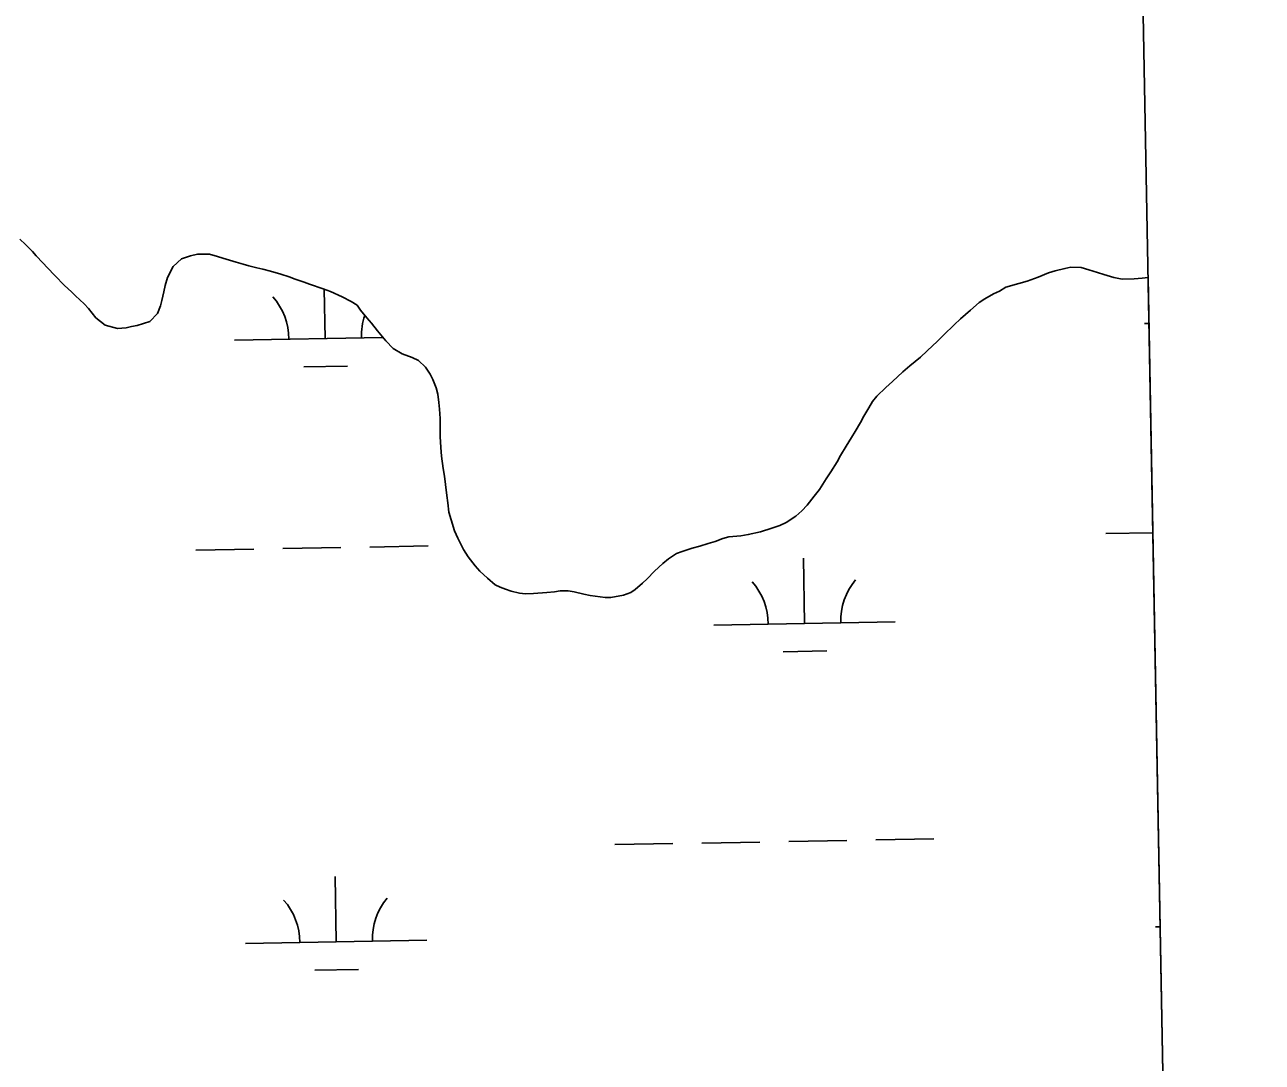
# Model space of a CAD drawing. Extents: x 3925854 to 3964121, y 224593 to 250589.
# Drawn here: x 3961360 to 3962042, y 233557 to 234129 of the extents above; entities that cross this region are included whole.
import ezdxf

# ---------------------------------------------------------------- set-up
doc = ezdxf.new("R2010")
doc.units = 0
for name, color, linetype in [('V-GRID-FRAM', 7, 'Continuous'), ('V-TOPO-SHOR', 7, 'Continuous'), ('V-WETL-SWMP', 7, 'Continuous')]:
    doc.layers.add(name, color=color, linetype=linetype)

msp = doc.modelspace()

# ---------------------------------------------------------------- linework, layer by layer
at = {"layer": 'V-GRID-FRAM'}
msp.add_lwpolyline([(3929791.517, 248207.597), (3961703.892, 248787.859), (3962042.387, 230608.264), (3930114.146, 230027.713), (3929791.517, 248207.597)], dxfattribs=at)
at = {"layer": 'V-TOPO-SHOR'}
for points in [[(3961357.123, 234011.108), (3961360.382, 234008.097), (3961364.16, 234004.233), (3961366.257, 234001.767), (3961369.931, 233998.009), (3961372.555, 233995.218), (3961376.54, 233990.925), (3961381.896, 233985.555), (3961385.676, 233981.904), (3961387.884, 233979.86), (3961392.613, 233975.452), (3961395.132, 233972.876), (3961399.216, 233967.733), (3961404.264, 233963.535), (3961411.043, 233961.866), (3961415.825, 233962.237), (3961418.805, 233962.841), (3961421.891, 233963.443), (3961428.82, 233965.7), (3961433.223, 233970.109), (3961434.755, 233974.234), (3961435.533, 233977.199), (3961436.543, 233982.072), (3961437.429, 233985.461), (3961438.65, 233989.905), (3961441.689, 233995.924), (3961446.41, 234000.118), (3961451.313, 234001.761), (3961455.147, 234002.674), (3961461.731, 234002.705), (3961466.282, 234001.487), (3961469.245, 234000.604), (3961476.442, 233998.398), (3961480.462, 233997.186), (3961483.427, 233996.41), (3961487.978, 233995.189), (3961491.157, 233994.411), (3961495.392, 233993.301), (3961501.212, 233991.642), (3961505.656, 233990.21), (3961509.04, 233989.004), (3961514.012, 233987.355), (3961516.974, 233986.262), (3961524.484, 233983.628), (3961528.606, 233982.094), (3961534.947, 233979.262), (3961540.014, 233976.657), (3961543.176, 233974.602), (3961545.056, 233971.821), (3961548.619, 233967.639), (3961551.134, 233964.743), (3961554.38, 233960.565), (3961558.988, 233954.993), (3961563.082, 233950.805), (3961568.041, 233947.882), (3961573.646, 233945.801), (3961577.025, 233944.169), (3961580.91, 233940.409), (3961583.523, 233936.663), (3961584.976, 233933.673), (3961586.835, 233928.981), (3961587.646, 233925.573), (3961588.336, 233920.894), (3961588.721, 233917.385), (3961589.088, 233912.177), (3961589.022, 233906.445), (3961589.082, 233902.302), (3961589.332, 233896.142), (3961589.809, 233891.464), (3961590.687, 233884.656), (3961591.384, 233880.403), (3961591.969, 233875.829), (3961592.643, 233869.769), (3961593.235, 233865.727), (3961593.813, 233860.517), (3961595.041, 233856.361), (3961596.989, 233850.18), (3961598.855, 233846.125), (3961601.97, 233839.93), (3961604.475, 233835.973), (3961608.241, 233830.941), (3961610.86, 233828.043), (3961615.169, 233824.066), (3961619.271, 233820.515), (3961622.122, 233819.104), (3961625.084, 233818.008), (3961628.151, 233817.017), (3961632.811, 233815.903), (3961635.991, 233815.442), (3961640.454, 233815.606), (3961647.788, 233816.265), (3961652.039, 233816.642)], [(3961652.039, 233816.642), (3961655.124, 233817.138), (3961659.691, 233817.087), (3961662.869, 233816.626), (3961668.165, 233815.397), (3961671.768, 233814.615), (3961680.038, 233813.564), (3961683.116, 233813.425), (3961690.14, 233814.832), (3961694.085, 233816.274), (3961696.651, 233817.836), (3961700.513, 233821.297), (3961703.09, 233823.816), (3961707.278, 233827.91), (3961711.786, 233832.213), (3961714.894, 233834.726), (3961719.388, 233837.755), (3961722.48, 233838.89), (3961727.918, 233840.739), (3961732.176, 233841.753), (3961736.865, 233843.293), (3961740.595, 233844.419), (3961744.861, 233846.07), (3961748.269, 233846.881), (3961754.859, 233847.551), (3961758.9, 233848.141), (3961765.716, 233849.763), (3961771.896, 233851.71), (3961776.267, 233853.254), (3961779.789, 233854.913), (3961785.137, 233858.251), (3961788.463, 233861.186), (3961791.469, 233864.338), (3961795.35, 233869.393), (3961798.258, 233873.075), (3961801.937, 233878.979), (3961804.527, 233882.774), (3961807.882, 233888.259), (3961809.834, 233891.847), (3961812.969, 233896.907), (3961815.785, 233901.759), (3961817.837, 233904.923), (3961820.762, 233909.986), (3961822.607, 233913.363), (3961825.421, 233918.11), (3961827.475, 233921.486), (3961829.847, 233924.537), (3961834.784, 233929.26), (3961838.434, 233932.616), (3961844.226, 233937.861), (3961847.98, 233941.112), (3961853.876, 233946.035), (3961857.523, 233949.498), (3961863.213, 233954.743), (3961866.862, 233958.313), (3961872.445, 233963.771), (3961875.986, 233967.023), (3961881.458, 233971.952), (3961886.281, 233976.038), (3961889.384, 233978.127), (3961894.088, 233980.835), (3961897.398, 233982.391), (3961901.031, 233984.474), (3961908.064, 233986.622), (3961912.75, 233987.845), (3961918.828, 233990.112), (3961924.483, 233992.385), (3961928.106, 233993.512), (3961933.535, 233994.831), (3961936.836, 233995.644), (3961942.569, 233995.472), (3961946.802, 233994.151), (3961951.457, 233992.611), (3961954.947, 233991.511), (3961960.558, 233989.96), (3961965.219, 233989.057), (3961971.804, 233989.09), (3961976.162, 233989.465), (3961979.421, 233989.97)]]:
    msp.add_lwpolyline(points, dxfattribs=at)
at = {"layer": 'V-WETL-SWMP'}
for p, q in [((3961357.124, 234011.108), (3961360.382, 234008.098)), ((3961360.382, 234008.098), (3961364.161, 234004.233)), ((3961364.161, 234004.233), (3961366.257, 234001.767)), ((3961451.313, 234001.762), (3961455.146, 234002.675)), ((3961455.146, 234002.675), (3961461.73, 234002.706)), ((3961461.73, 234002.706), (3961466.282, 234001.487)), ((3961366.257, 234001.767), (3961369.931, 233998.009)), ((3961369.931, 233998.009), (3961372.554, 233995.218)), ((3961438.649, 233989.906), (3961441.69, 233995.924)), ((3961441.69, 233995.924), (3961446.41, 234000.118)), ((3961446.41, 234000.118), (3961451.313, 234001.762)), ((3961466.282, 234001.487), (3961469.245, 234000.604)), ((3961469.245, 234000.604), (3961476.441, 233998.399)), ((3961476.441, 233998.399), (3961480.462, 233997.186)), ((3961480.462, 233997.186), (3961483.427, 233996.409)), ((3961483.427, 233996.409), (3961487.979, 233995.189)), ((3961372.554, 233995.218), (3961376.541, 233990.926)), ((3961376.541, 233990.926), (3961381.896, 233985.556)), ((3961437.43, 233985.46), (3961438.649, 233989.906)), ((3961487.979, 233995.189), (3961491.156, 233994.41)), ((3961491.156, 233994.41), (3961495.391, 233993.3)), ((3961495.391, 233993.3), (3961501.212, 233991.642)), ((3961501.212, 233991.642), (3961505.656, 233990.211)), ((3961505.656, 233990.211), (3961509.04, 233989.005)), ((3961509.04, 233989.005), (3961514.013, 233987.356)), ((3961912.75, 233987.845), (3961918.828, 233990.112)), ((3961918.828, 233990.112), (3961924.482, 233992.385)), ((3961924.482, 233992.385), (3961928.105, 233993.512)), ((3961928.105, 233993.512), (3961933.535, 233994.831)), ((3961933.535, 233994.831), (3961936.836, 233995.643)), ((3961936.836, 233995.643), (3961942.568, 233995.472)), ((3961942.568, 233995.472), (3961946.801, 233994.15)), ((3961946.801, 233994.15), (3961951.456, 233992.611)), ((3961951.456, 233992.611), (3961954.947, 233991.51)), ((3961954.947, 233991.51), (3961960.558, 233989.96)), ((3961960.558, 233989.96), (3961965.22, 233989.058)), ((3961965.22, 233989.058), (3961971.804, 233989.089)), ((3961971.804, 233989.089), (3961976.162, 233989.465)), ((3961976.162, 233989.465), (3961979.421, 233989.971)), ((3961979.421, 233989.971), (3961988.552, 233499.568)), ((3961381.896, 233985.556), (3961385.677, 233981.903)), ((3961436.543, 233982.072), (3961437.43, 233985.46)), ((3961514.013, 233987.356), (3961516.973, 233986.261)), ((3961516.973, 233986.261), (3961524.483, 233983.627)), ((3961524.483, 233983.627), (3961528.607, 233982.094)), ((3961525.63, 233956.312), (3961525.138, 233983.384)), ((3961894.088, 233980.835), (3961897.397, 233982.39)), ((3961897.397, 233982.39), (3961901.031, 233984.473)), ((3961901.031, 233984.473), (3961908.064, 233986.623)), ((3961908.064, 233986.623), (3961912.75, 233987.845)), ((3961385.677, 233981.903), (3961387.884, 233979.86)), ((3961387.884, 233979.86), (3961392.613, 233975.453)), ((3961392.613, 233975.453), (3961395.132, 233972.876)), ((3961434.755, 233974.234), (3961435.532, 233977.199)), ((3961435.532, 233977.199), (3961436.543, 233982.072)), ((3961528.607, 233982.094), (3961534.946, 233979.262)), ((3961534.946, 233979.262), (3961540.014, 233976.656)), ((3961540.014, 233976.656), (3961543.176, 233974.603)), ((3961881.458, 233971.952), (3961886.282, 233976.038)), ((3961886.282, 233976.038), (3961889.385, 233978.127)), ((3961889.385, 233978.127), (3961894.088, 233980.835)), ((3961395.132, 233972.876), (3961399.215, 233967.733)), ((3961428.819, 233965.7), (3961433.222, 233970.11)), ((3961433.222, 233970.11), (3961434.755, 233974.234)), ((3961543.176, 233974.603), (3961545.056, 233971.821)), ((3961545.056, 233971.821), (3961548.619, 233967.639)), ((3961875.986, 233967.023), (3961881.458, 233971.952)), ((3961399.215, 233967.733), (3961404.265, 233963.535)), ((3961404.265, 233963.535), (3961411.042, 233961.866)), ((3961411.042, 233961.866), (3961415.825, 233962.237)), ((3961415.825, 233962.237), (3961418.805, 233962.84)), ((3961418.805, 233962.84), (3961421.891, 233963.442)), ((3961421.891, 233963.442), (3961428.819, 233965.7)), ((3961548.619, 233967.639), (3961551.135, 233964.744)), ((3961551.135, 233964.744), (3961554.38, 233960.566)), ((3961866.862, 233958.312), (3961872.446, 233963.771)), ((3961872.446, 233963.771), (3961875.986, 233967.023)), ((3961977.463, 233964.528), (3961979.894, 233964.572)), ((3961475.638, 233955.403), (3961557.419, 233956.89)), ((3961554.38, 233960.566), (3961558.989, 233954.992)), ((3961558.989, 233954.992), (3961563.083, 233950.805)), ((3961863.212, 233954.743), (3961866.862, 233958.312)), ((3961563.083, 233950.805), (3961568.041, 233947.882)), ((3961853.875, 233946.035), (3961857.524, 233949.498)), ((3961857.524, 233949.498), (3961863.212, 233954.743)), ((3961568.041, 233947.882), (3961573.645, 233945.801)), ((3961573.645, 233945.801), (3961577.025, 233944.17)), ((3961577.025, 233944.17), (3961580.911, 233940.409)), ((3961847.979, 233941.111), (3961853.875, 233946.035)), ((3961513.912, 233940.666), (3961537.908, 233941.102)), ((3961580.911, 233940.409), (3961583.524, 233936.663)), ((3961583.524, 233936.663), (3961584.976, 233933.674)), ((3961838.433, 233932.617), (3961844.226, 233937.861)), ((3961844.226, 233937.861), (3961847.979, 233941.111)), ((3961584.976, 233933.674), (3961586.835, 233928.981)), ((3961586.835, 233928.981), (3961587.646, 233925.573)), ((3961829.846, 233924.538), (3961834.784, 233929.26)), ((3961834.784, 233929.26), (3961838.433, 233932.617)), ((3961587.646, 233925.573), (3961588.336, 233920.893)), ((3961588.336, 233920.893), (3961588.721, 233917.385)), ((3961825.42, 233918.11), (3961827.476, 233921.485)), ((3961827.476, 233921.485), (3961829.846, 233924.538)), ((3961588.721, 233917.385), (3961589.087, 233912.178)), ((3961822.606, 233913.364), (3961825.42, 233918.11)), ((3961589.087, 233912.178), (3961589.023, 233906.444)), ((3961817.838, 233904.923), (3961820.762, 233909.987)), ((3961820.762, 233909.987), (3961822.606, 233913.364)), ((3961589.023, 233906.444), (3961589.082, 233902.302)), ((3961589.082, 233902.302), (3961589.331, 233896.141)), ((3961812.969, 233896.907), (3961815.785, 233901.76)), ((3961815.785, 233901.76), (3961817.838, 233904.923)), ((3961589.331, 233896.141), (3961589.809, 233891.463)), ((3961809.833, 233891.846), (3961812.969, 233896.907)), ((3961589.809, 233891.463), (3961590.688, 233884.657)), ((3961804.527, 233882.774), (3961807.881, 233888.258)), ((3961807.881, 233888.258), (3961809.833, 233891.846)), ((3961590.688, 233884.657), (3961591.383, 233880.402)), ((3961591.383, 233880.402), (3961591.969, 233875.829)), ((3961801.936, 233878.98), (3961804.527, 233882.774)), ((3961591.969, 233875.829), (3961592.644, 233869.769)), ((3961795.35, 233869.392), (3961798.259, 233873.075)), ((3961798.259, 233873.075), (3961801.936, 233878.98)), ((3961592.644, 233869.769), (3961593.235, 233865.727)), ((3961791.47, 233864.338), (3961795.35, 233869.392)), ((3961593.235, 233865.727), (3961593.813, 233860.517)), ((3961593.813, 233860.517), (3961595.041, 233856.362)), ((3961785.137, 233858.251), (3961788.462, 233861.187)), ((3961788.462, 233861.187), (3961791.47, 233864.338)), ((3961595.041, 233856.362), (3961596.989, 233850.181)), ((3961771.896, 233851.711), (3961776.267, 233853.254)), ((3961776.267, 233853.254), (3961779.79, 233854.913)), ((3961779.79, 233854.913), (3961785.137, 233858.251)), ((3961596.989, 233850.181), (3961598.854, 233846.125)), ((3961598.854, 233846.125), (3961601.97, 233839.931)), ((3961740.594, 233844.419), (3961744.86, 233846.07)), ((3961744.86, 233846.07), (3961748.268, 233846.881)), ((3961748.268, 233846.881), (3961754.859, 233847.55)), ((3961754.859, 233847.55), (3961758.9, 233848.141)), ((3961758.9, 233848.141), (3961765.715, 233849.763)), ((3961765.715, 233849.763), (3961771.896, 233851.711)), ((3961956.158, 233848.69), (3961982.043, 233849.16)), ((3961454.332, 233839.565), (3961486.327, 233840.147)), ((3961502.325, 233840.438), (3961534.319, 233841.019)), ((3961550.317, 233841.31), (3961582.311, 233841.892)), ((3961601.97, 233839.931), (3961604.474, 233835.974)), ((3961719.388, 233837.756), (3961722.48, 233838.889)), ((3961722.48, 233838.889), (3961727.917, 233840.739)), ((3961727.917, 233840.739), (3961732.175, 233841.753)), ((3961732.175, 233841.753), (3961736.865, 233843.293)), ((3961736.865, 233843.293), (3961740.594, 233844.419)), ((3961604.474, 233835.974), (3961608.24, 233830.941)), ((3961707.278, 233827.911), (3961711.786, 233832.214)), ((3961711.786, 233832.214), (3961714.894, 233834.727)), ((3961714.894, 233834.727), (3961719.388, 233837.756)), ((3961789.965, 233799.23), (3961789.311, 233835.224)), ((3961608.24, 233830.941), (3961610.861, 233828.044)), ((3961610.861, 233828.044), (3961615.17, 233824.067)), ((3961703.09, 233823.817), (3961707.278, 233827.911)), ((3961615.17, 233824.067), (3961619.271, 233820.516)), ((3961619.271, 233820.516), (3961622.123, 233819.103)), ((3961622.123, 233819.103), (3961625.083, 233818.008)), ((3961696.651, 233817.837), (3961700.513, 233821.298)), ((3961700.513, 233821.298), (3961703.09, 233823.817)), ((3961625.083, 233818.008), (3961628.152, 233817.018)), ((3961628.152, 233817.018), (3961632.811, 233815.903)), ((3961632.811, 233815.903), (3961635.992, 233815.443)), ((3961635.992, 233815.443), (3961640.453, 233815.605)), ((3961640.453, 233815.605), (3961647.788, 233816.265)), ((3961647.788, 233816.265), (3961652.039, 233816.642)), ((3961652.039, 233816.642), (3961655.124, 233817.138)), ((3961655.124, 233817.138), (3961659.69, 233817.087)), ((3961659.69, 233817.087), (3961662.87, 233816.626)), ((3961662.87, 233816.626), (3961668.166, 233815.398)), ((3961668.166, 233815.398), (3961671.767, 233814.614)), ((3961671.767, 233814.614), (3961680.038, 233813.565)), ((3961680.038, 233813.565), (3961683.116, 233813.424)), ((3961683.116, 233813.424), (3961690.14, 233814.831)), ((3961690.14, 233814.831), (3961694.085, 233816.273)), ((3961694.085, 233816.273), (3961696.651, 233817.837)), ((3961739.974, 233798.321), (3961839.957, 233800.139)), ((3961778.248, 233783.583), (3961802.244, 233784.02)), ((3961685.322, 233677.236), (3961717.317, 233677.818)), ((3961733.314, 233678.109), (3961765.309, 233678.691)), ((3961781.306, 233678.982), (3961813.301, 233679.564)), ((3961829.298, 233679.854), (3961861.293, 233680.436)), ((3961531.678, 233623.692), (3961531.023, 233659.686)), ((3961983.511, 233631.908), (3961986.087, 233631.955)), ((3961481.686, 233622.783), (3961581.67, 233624.601)), ((3961519.96, 233608.046), (3961543.956, 233608.482))]:
    msp.add_line(p, q, dxfattribs=at)
for centre, start, end in [((3961470.387, 233955.783), 0.269879, 41.813537), ((3961580.855, 233957.791), 161.427152, 181.813534), ((3961734.723, 233798.7), 0.269879, 41.813537), ((3961845.19, 233800.709), 140.269876, 181.813534), ((3961476.435, 233623.163), 0.269879, 41.813537), ((3961586.903, 233625.171), 140.269876, 181.813534)]:
    msp.add_arc(centre, 35.246, start, end, dxfattribs=at)

doc.saveas('drawing.dxf')
